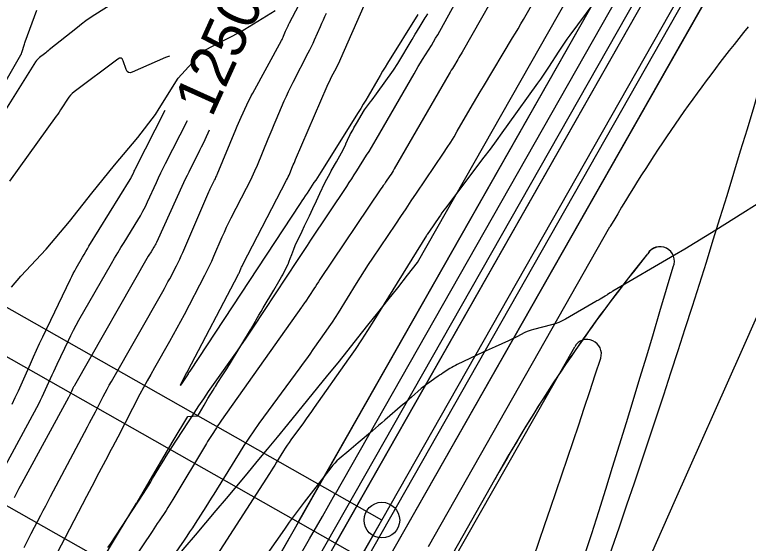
# Model space of a CAD drawing. Extents: x 658976 to 668721, y 639543 to 647196.
# Drawn here: x 662392.5 to 662495.3, y 643364 to 643438.1 of the extents above; entities that cross this region are included whole.
import ezdxf

# ---------------------------------------------------------------- set-up
doc = ezdxf.new("R2010")
doc.units = 0
for name, color, linetype in [('Ex_Contour Labels', 7, 'Continuous'), ('Ex_Major Contours', 7, 'Continuous'), ('Ex_Minor Contours', 7, 'Continuous'), ('R_Ramp 15 Degree_Min Ls', 7, 'Continuous'), ('R_Ramp 20 Degree Des Ls', 7, 'Continuous'), ('R_Ramp 20 Degree Des Ls Annot', 7, 'Continuous'), ('R_Ramp 20 Degree Existing Ramp', 7, 'Continuous'), ('R_Ramp 20 Degree_Min Ls', 7, 'Continuous')]:
    doc.layers.add(name, color=color, linetype=linetype)

msp = doc.modelspace()

# ---------------------------------------------------------------- linework, layer by layer
at = {"layer": 'Ex_Major Contours'}
for points in [[(662406.25, 643439.72), (662403.72, 643438.1), (662403.1, 643437.69), (662402.48, 643437.26), (662401.88, 643436.81), (662401.29, 643436.35), (662397.36, 643433.19), (662397.2, 643433.06), (662397.03, 643432.92), (662396.86, 643432.79), (662396.69, 643432.66), (662396, 643432.15), (662395.84, 643432.01), (662395.69, 643431.86), (662395.55, 643431.7), (662395.43, 643431.53), (662390.73, 643424.06)], [(662473.67, 643439.81), (662470.32, 643435.26), (662469.92, 643434.72), (662469.54, 643434.16), (662469.16, 643433.6), (662468.79, 643433.04), (662467.32, 643430.76), (662466.96, 643430.19), (662466.58, 643429.63), (662466.2, 643429.07), (662465.8, 643428.52), (662461.64, 643422.71), (662460.81, 643421.56), (662459.98, 643420.42), (662459.13, 643419.28), (662458.28, 643418.15), (662452.88, 643411.01), (662452.64, 643410.69), (662452.4, 643410.36), (662452.17, 643410.03), (662451.94, 643409.69), (662450.64, 643407.76), (662450.54, 643407.62), (662450.38, 643407.37), (662450.35, 643407.32), (662450.32, 643407.28), (662450.28, 643407.23), (662450.25, 643407.18), (662442.84, 643395.22), (662441.98, 643393.85), (662441.11, 643392.51), (662440.21, 643391.17), (662439.3, 643389.85), (662434.5, 643383.01), (662434.13, 643382.48), (662433.75, 643381.95), (662433.37, 643381.42), (662432.99, 643380.9), (662431.23, 643378.5), (662430.96, 643378.12), (662430.69, 643377.73), (662430.43, 643377.34), (662430.18, 643376.94), (662429.2, 643375.34), (662428.95, 643374.94), (662428.7, 643374.54), (662428.45, 643374.14), (662428.2, 643373.75), (662420.83, 643362.29)], [(662388.71, 643424.41), (662393.37, 643432.52), (662393.45, 643432.66), (662393.51, 643432.81), (662393.57, 643432.96), (662393.61, 643433.11), (662393.78, 643433.72), (662393.82, 643433.87), (662393.87, 643434.02), (662393.92, 643434.17), (662393.97, 643434.32), (662395.63, 643438.76)], [(662389.64, 643372.04), (662395.63, 643383.05), (662395.89, 643383.55), (662396.14, 643384.04), (662396.38, 643384.54), (662396.61, 643385.05), (662397.51, 643387.08), (662397.74, 643387.59), (662397.97, 643388.1), (662398.21, 643388.6), (662398.44, 643389.11), (662400.04, 643392.43), (662400.39, 643393.15), (662400.75, 643393.86), (662401.13, 643394.57), (662401.52, 643395.26), (662406.09, 643403.25), (662406.51, 643403.99), (662406.95, 643404.72), (662407.39, 643405.46), (662407.83, 643406.19), (662409.75, 643409.29), (662410.13, 643409.93), (662410.49, 643410.58), (662410.82, 643411.23), (662411.14, 643411.9), (662412.37, 643414.59), (662412.68, 643415.27), (662413, 643415.93), (662413.33, 643416.6), (662413.66, 643417.26), (662416.72, 643423.3)]]:
    msp.add_lwpolyline(points, dxfattribs=at)
at = {"layer": 'Ex_Minor Contours'}
for points in [[(662393.82, 643363.4), (662394.16, 643364.05), (662394.5, 643364.69), (662394.83, 643365.34), (662396.18, 643367.93), (662396.52, 643368.58), (662396.85, 643369.23), (662397.19, 643369.88), (662397.53, 643370.52), (662402.71, 643380.33), (662402.98, 643380.86), (662403.26, 643381.38), (662403.54, 643381.91), (662403.81, 643382.44), (662404.91, 643384.56), (662405.19, 643385.09), (662405.47, 643385.62), (662405.76, 643386.14), (662406.06, 643386.66), (662413.25, 643399.29), (662413.5, 643399.74), (662413.75, 643400.19), (662413.99, 643400.64), (662414.23, 643401.09), (662415.18, 643402.91), (662415.42, 643403.36), (662415.64, 643403.83), (662415.86, 643404.29), (662416.06, 643404.76), (662419.71, 643413.28), (662419.81, 643413.48), (662419.9, 643413.69), (662420, 643413.9), (662420.1, 643414.1), (662420.52, 643414.91), (662420.63, 643415.11), (662420.72, 643415.32), (662420.82, 643415.52), (662420.91, 643415.73), (662423.49, 643422.05), (662423.67, 643422.48), (662423.86, 643422.91), (662424.05, 643423.34), (662424.24, 643423.77), (662425.04, 643425.47), (662425.24, 643425.89), (662425.45, 643426.31), (662425.66, 643426.73), (662425.88, 643427.14), (662429.92, 643434.52), (662429.99, 643434.66), (662430.06, 643434.81), (662430.13, 643434.96), (662430.19, 643435.1), (662430.46, 643435.8), (662430.5, 643435.9), (662430.54, 643436), (662430.59, 643436.1), (662430.64, 643436.2), (662430.84, 643436.59), (662430.89, 643436.69), (662430.94, 643436.79), (662430.99, 643436.89), (662431.04, 643436.98), (662436.75, 643447.94)], [(662405.57, 643363.39), (662405.96, 643363.97), (662410.55, 643370.98), (662410.88, 643371.49), (662411.2, 643372.01), (662411.52, 643372.52), (662411.84, 643373.05), (662413.09, 643375.14), (662413.41, 643375.66), (662413.73, 643376.18), (662414.06, 643376.7), (662414.39, 643377.21), (662417.67, 643382.25), (662418.34, 643383.26), (662419.01, 643384.26), (662419.69, 643385.25), (662420.38, 643386.24), (662423.73, 643390.97), (662424.31, 643391.8), (662424.88, 643392.63), (662425.44, 643393.46), (662426, 643394.3), (662432.14, 643403.64), (662432.6, 643404.35), (662433.07, 643405.06), (662433.54, 643405.77), (662434.02, 643406.48), (662439.04, 643414.02), (662439.39, 643414.57), (662439.75, 643415.11), (662440.1, 643415.66), (662440.45, 643416.21), (662441.83, 643418.41), (662442.17, 643418.96), (662442.51, 643419.51), (662442.84, 643420.07), (662443.17, 643420.63), (662448.5, 643429.86), (662448.79, 643430.37), (662449.08, 643430.86), (662449.38, 643431.36), (662449.69, 643431.85), (662450.91, 643433.82), (662451.21, 643434.32), (662451.51, 643434.82), (662451.8, 643435.32), (662452.08, 643435.82), (662457.44, 643445.55)], [(662461.82, 643444.54), (662455.22, 643432.89), (662455.07, 643432.63), (662454.92, 643432.37), (662454.77, 643432.12), (662454.62, 643431.86), (662454.01, 643430.84), (662453.85, 643430.58), (662453.7, 643430.33), (662453.55, 643430.07), (662453.4, 643429.82), (662445.7, 643416.49), (662445.56, 643416.25), (662445.41, 643416.01), (662445.26, 643415.78), (662445.1, 643415.55), (662444.48, 643414.62), (662444.32, 643414.38), (662444.17, 643414.15), (662444.01, 643413.92), (662443.85, 643413.69), (662435.3, 643400.97), (662435.08, 643400.65), (662434.87, 643400.33), (662434.65, 643400.01), (662434.44, 643399.69), (662433.2, 643397.82), (662433.18, 643397.79), (662433.16, 643397.76), (662433.13, 643397.72), (662433.11, 643397.69), (662432.82, 643397.24), (662432.79, 643397.2), (662432.77, 643397.17), (662432.74, 643397.13), (662432.71, 643397.09), (662421.5, 643381.24), (662421.32, 643380.98), (662421.13, 643380.71), (662420.95, 643380.44), (662420.77, 643380.17), (662420.07, 643379.08), (662419.89, 643378.81), (662419.72, 643378.54), (662419.55, 643378.26), (662419.38, 643377.99), (662414.67, 643370.12), (662414.44, 643369.73), (662414.2, 643369.36), (662413.96, 643368.98), (662413.72, 643368.6), (662412.74, 643367.11), (662412.5, 643366.74), (662412.25, 643366.37), (662412.01, 643366), (662411.76, 643365.63), (662404.92, 643355.46)], [(662408.3, 643352.91), (662416.29, 643364.43), (662416.68, 643365), (662417.07, 643365.58), (662417.46, 643366.17), (662417.84, 643366.76), (662419.36, 643369.11), (662419.74, 643369.7), (662420.11, 643370.29), (662420.48, 643370.89), (662420.85, 643371.48), (662424.01, 643376.64), (662424.67, 643377.69), (662425.35, 643378.73), (662426.05, 643379.76), (662426.78, 643380.76), (662432.52, 643388.6), (662432.99, 643389.24), (662433.44, 643389.87), (662433.9, 643390.51), (662434.35, 643391.15), (662436.15, 643393.72), (662436.6, 643394.36), (662437.03, 643395.01), (662437.46, 643395.67), (662437.88, 643396.33), (662440.4, 643400.41), (662440.96, 643401.3), (662441.53, 643402.2), (662442.11, 643403.08), (662442.7, 643403.97), (662445.91, 643408.73), (662446.64, 643409.82), (662447.37, 643410.91), (662448.1, 643412), (662448.84, 643413.08), (662452.63, 643418.72), (662453.13, 643419.48), (662453.62, 643420.24), (662454.09, 643421.01), (662454.55, 643421.8), (662456.37, 643424.94), (662456.83, 643425.73), (662457.29, 643426.51), (662457.75, 643427.29), (662458.22, 643428.07), (662462.3, 643434.88), (662462.68, 643435.52), (662463.06, 643436.17), (662463.44, 643436.83), (662463.81, 643437.48), (662465.3, 643440.1)], [(662449, 643438.15), (662444.77, 643431.35), (662444.42, 643430.78), (662444.08, 643430.2), (662443.73, 643429.62), (662443.39, 643429.04), (662442.05, 643426.72), (662441.72, 643426.14), (662441.37, 643425.56), (662441.02, 643424.99), (662440.67, 643424.42), (662435.41, 643416.05), (662435.17, 643415.67), (662434.94, 643415.3), (662434.7, 643414.93), (662434.45, 643414.57), (662433.48, 643413.1), (662433.23, 643412.73), (662432.99, 643412.36), (662432.75, 643412), (662432.5, 643411.63), (662417.06, 643388.13), (662417.04, 643388.1), (662417.02, 643388.07), (662417, 643388.04), (662416.98, 643388.01), (662416.89, 643387.89), (662416.87, 643387.86), (662416.85, 643387.83), (662416.83, 643387.8), (662416.81, 643387.77), (662415.88, 643386.35), (662415.76, 643386.17), (662415.71, 643386.11), (662415.74, 643386.18), (662415.83, 643386.38), (662416.6, 643387.85), (662416.61, 643387.88), (662416.63, 643387.9), (662416.64, 643387.93), (662416.66, 643387.96), (662416.72, 643388.06), (662416.73, 643388.09), (662416.74, 643388.11), (662416.76, 643388.14), (662416.77, 643388.17), (662423.83, 643401.64), (662423.89, 643401.76), (662423.95, 643401.88), (662424.01, 643402), (662424.06, 643402.12), (662424.27, 643402.61), (662424.32, 643402.73), (662424.38, 643402.85), (662424.44, 643402.97), (662424.5, 643403.09), (662430.62, 643414.9), (662430.74, 643415.14), (662430.85, 643415.37), (662430.96, 643415.61), (662431.06, 643415.85), (662431.46, 643416.83), (662431.56, 643417.07), (662431.66, 643417.31), (662431.76, 643417.55), (662431.87, 643417.8), (662436.31, 643428.1), (662436.46, 643428.43), (662436.61, 643428.76), (662436.77, 643429.08), (662436.93, 643429.41), (662437.6, 643430.69), (662437.76, 643431.02), (662437.92, 643431.34), (662438.07, 643431.67), (662438.22, 643432), (662441.47, 643439.43)], [(662436.18, 643438.29), (662435.95, 643437.84), (662435.73, 643437.38), (662435.52, 643436.91), (662435.31, 643436.44), (662434.49, 643434.57), (662434.28, 643434.1), (662434.06, 643433.64), (662433.84, 643433.18), (662433.61, 643432.72), (662431.5, 643428.63), (662431.17, 643427.98), (662430.85, 643427.33), (662430.55, 643426.67), (662430.25, 643426), (662429.1, 643423.33), (662428.81, 643422.66), (662428.53, 643421.99), (662428.25, 643421.32), (662427.97, 643420.65), (662426.48, 643417), (662426.13, 643416.18), (662425.76, 643415.36), (662425.37, 643414.55), (662424.97, 643413.74), (662422.81, 643409.59), (662422.48, 643408.93), (662422.16, 643408.26), (662421.85, 643407.59), (662421.55, 643406.92), (662420.39, 643404.2), (662420.09, 643403.53), (662419.78, 643402.86), (662419.46, 643402.19), (662419.12, 643401.54), (662416.24, 643396.03), (662415.74, 643395.09), (662415.23, 643394.16), (662414.72, 643393.23), (662414.2, 643392.3), (662412.1, 643388.61), (662411.58, 643387.68), (662411.06, 643386.75), (662410.56, 643385.82), (662410.07, 643384.88), (662406.95, 643378.87), (662406.59, 643378.18), (662406.22, 643377.48), (662405.86, 643376.79), (662405.5, 643376.1), (662404.03, 643373.33), (662403.67, 643372.64), (662403.31, 643371.94), (662402.95, 643371.25), (662402.58, 643370.56), (662398.43, 643362.54)], [(662414.2, 643432.31), (662413.94, 643432.24), (662413.63, 643432.12), (662408.97, 643430.08), (662408.69, 643430), (662408.46, 643430.03), (662408.28, 643430.18), (662408.14, 643430.43), (662407.7, 643431.68), (662407.57, 643431.93), (662407.41, 643432.05), (662407.2, 643432.04), (662406.95, 643431.91), (662400.83, 643427.3), (662400.56, 643427.07), (662400.31, 643426.83), (662400.09, 643426.56), (662399.89, 643426.27), (662399.13, 643425.08), (662398.94, 643424.78), (662398.75, 643424.48), (662398.55, 643424.19), (662398.34, 643423.9), (662391.79, 643414.78)], [(662392.14, 643383.51), (662392.59, 643384.44), (662393.02, 643385.38), (662394.7, 643389.17), (662395.12, 643390.12), (662395.55, 643391.06), (662395.99, 643392), (662396.44, 643392.94), (662400.31, 643401.02), (662400.5, 643401.42), (662400.71, 643401.81), (662400.92, 643402.2), (662401.13, 643402.59), (662402.01, 643404.13), (662402.23, 643404.51), (662402.46, 643404.9), (662402.69, 643405.28), (662402.92, 643405.65), (662408.69, 643415.02), (662408.77, 643415.14), (662408.84, 643415.27), (662408.9, 643415.4), (662408.96, 643415.53), (662409.2, 643416.05), (662409.26, 643416.18), (662409.33, 643416.31), (662409.39, 643416.44), (662409.45, 643416.57), (662413.58, 643424.72)], [(662419.77, 643421.92), (662419.14, 643420.57), (662418.91, 643420.06), (662418.66, 643419.56), (662418.42, 643419.06), (662418.17, 643418.56), (662417.16, 643416.56), (662416.91, 643416.06), (662416.66, 643415.56), (662416.42, 643415.06), (662416.19, 643414.55), (662412.36, 643406.18), (662412.28, 643406.01), (662412.2, 643405.85), (662412.11, 643405.68), (662412.01, 643405.52), (662411.62, 643404.88), (662411.52, 643404.72), (662411.42, 643404.56), (662411.33, 643404.4), (662411.23, 643404.24), (662400.87, 643386.12), (662400.82, 643386.02), (662400.77, 643385.93), (662400.72, 643385.83), (662400.67, 643385.73), (662400.45, 643385.27), (662400.42, 643385.2), (662400.39, 643385.14), (662400.36, 643385.07), (662400.32, 643385), (662400.2, 643384.72), (662400.17, 643384.65), (662400.14, 643384.58), (662400.1, 643384.51), (662400.07, 643384.44), (662393.8, 643372.93), (662393.46, 643372.3), (662393.11, 643371.66), (662392.77, 643371.01), (662392.43, 643370.37)], [(662499.97, 643413.7), (662490.79, 643407.91), (662489.35, 643407.01), (662487.9, 643406.12), (662486.44, 643405.24), (662484.97, 643404.38), (662476.34, 643399.34), (662476.24, 643399.28), (662476.15, 643399.22), (662476.06, 643399.17), (662475.97, 643399.11), (662475.61, 643398.86), (662475.52, 643398.8), (662475.43, 643398.74), (662475.34, 643398.69), (662475.25, 643398.63), (662474.56, 643398.23), (662474.41, 643398.14), (662474.26, 643398.06), (662474.12, 643397.97), (662473.97, 643397.89), (662469.72, 643395.44), (662469.25, 643395.18), (662468.76, 643394.96), (662468.26, 643394.78), (662467.74, 643394.63), (662465.23, 643393.98), (662464.92, 643393.89), (662464.62, 643393.79), (662464.32, 643393.67), (662464.03, 643393.53), (662462.88, 643392.95), (662462.59, 643392.81), (662462.3, 643392.67), (662462.01, 643392.53), (662461.72, 643392.4), (662459.83, 643391.53), (662459.42, 643391.34), (662459.01, 643391.15), (662458.6, 643390.96), (662458.19, 643390.77), (662454.52, 643389.06), (662454.27, 643388.93), (662454.01, 643388.8), (662453.76, 643388.65), (662453.52, 643388.5), (662452.55, 643387.88), (662452.31, 643387.72), (662452.07, 643387.56), (662451.83, 643387.4), (662451.59, 643387.23), (662450.49, 643386.46), (662450.24, 643386.27), (662449.98, 643386.08), (662449.73, 643385.88), (662449.49, 643385.67), (662448.12, 643384.46), (662447.81, 643384.19), (662447.5, 643383.92), (662447.18, 643383.65), (662446.87, 643383.38), (662444.4, 643381.26), (662443.96, 643380.89), (662443.52, 643380.51), (662443.08, 643380.13), (662442.64, 643379.76), (662440.66, 643378.06), (662440.33, 643377.77), (662440, 643377.49), (662439.67, 643377.21), (662439.33, 643376.93), (662438, 643375.82), (662437.67, 643375.54), (662437.37, 643375.24), (662437.08, 643374.92), (662436.8, 643374.58), (662433.08, 643369.74), (662432.38, 643368.81), (662431.68, 643367.88), (662431, 643366.93), (662430.33, 643365.98), (662426.7, 643360.76)]]:
    msp.add_lwpolyline(points, dxfattribs=at)
at = {"layer": 'R_Ramp 15 Degree_Min Ls'}
for p, q in [((662432.26, 643366.93), (662529.69, 643538.54)), ((662437.48, 643363.97), (662534.91, 643535.58)), ((662444, 643360.27), (662541.43, 643531.87)), ((662450.53, 643356.57), (662459.8, 643372.91))]:
    msp.add_line(p, q, dxfattribs=at)
msp.add_lwpolyline([(662444, 643360.27), (662357.04, 643409.64), (662270.08, 643459.01)], dxfattribs=at)
for centre, radius, start, end in [((662482.97, 643403.59), 2, 336.1234, 150.4151), ((662649.95, 643267.32), 217.5, 140.8724, 150.9565), ((660965.98, 643845.41), 1582, 336.19579, 343.75192), ((661447.49, 643926.02), 1132.42, 314.88005, 330.41509)]:
    msp.add_arc(centre, radius, start, end, dxfattribs=at)
at = {"layer": 'R_Ramp 20 Degree Des Ls'}
for p, q in [((662448.95, 643403.35), (662551.24, 643583.52)), ((662437.45, 643370.93), (662556.46, 643580.56)), ((662450.49, 643363.53), (662475.94, 643408.36)), ((662453.97, 643361.55), (662471, 643391.56))]:
    msp.add_line(p, q, dxfattribs=at)
for points in [[(662427.51, 643238.77), (662430.75, 643246), (662435.83, 643257.73), (662440.92, 643269.46), (662446, 643281.2), (662451.09, 643292.93), (662458.73, 643310.27), (662466.37, 643327.6), (662475.76, 643348.86), (662485.15, 643370.11), (662494.32, 643390.79), (662503.49, 643411.46), (662511.68, 643430.12), (662519.87, 643448.78), (662526.5, 643463.23), (662533.13, 643477.7), (662541, 643496.65), (662548.93, 643514.35), (662556.85, 643532.04)], [(662392.06, 643399.93), (662393.38, 643401.47), (662396.91, 643405.22), (662400.17, 643409.12), (662403.33, 643413.08), (662406.49, 643417.03), (662409.78, 643420.91), (662412.26, 643424.11), (662412.78, 643424.96), (662415.4, 643429.22), (662418.87, 643433), (662424.16, 643435.75), (662429.02, 643438.74)]]:
    msp.add_lwpolyline(points, dxfattribs=at)
for centre, radius, start, end in [((662664.06, 643299.19), 217.5, 140.8723, 149.8718), ((660980.08, 643877.26), 1582, 336.19664, 343.75289), ((661483.32, 644156.78), 1224.78, 315.33337, 322.03723), ((662472.74, 643390.57), 2, 341.9402, 150.4151), ((660980.09, 643877.29), 1572, 336.19566, 341.94017), ((661447.45, 643932.98), 1138.42, 318.65889, 330.41509)]:
    msp.add_arc(centre, radius, start, end, dxfattribs=at)
at = {"layer": 'R_Ramp 20 Degree Des Ls Annot'}
for p, q in [((662443.97, 643367.23), (662562.98, 643576.86)), ((662385.7, 643264.6), (662443.97, 643367.23))]:
    msp.add_line(p, q, dxfattribs=at)
msp.add_lwpolyline([(662443.97, 643367.23), (662270.04, 643465.97)], dxfattribs=at)
msp.add_circle((662443.97, 643367.23), 2.5, dxfattribs=at)
msp.add_arc((661447.45, 643932.98), 1145.92, 318.65536, 330.41509, dxfattribs=at)
at = {"layer": 'R_Ramp 20 Degree Existing Ramp'}
for p, q in [((662423.29, 643351.12), (662529.68, 643538.53)), ((662428.5, 643348.16), (662534.9, 643535.57)), ((662435.03, 643344.45), (662541.42, 643531.86)), ((662441.55, 643340.75), (662461.83, 643376.48))]:
    msp.add_line(p, q, dxfattribs=at)
msp.add_lwpolyline([(662435.03, 643344.45), (662348.06, 643393.82), (662261.1, 643443.2)], dxfattribs=at)
for centre, radius, start, end in [((662482.97, 643403.58), 2, 336.1234, 150.4151), ((662649.95, 643267.31), 217.5, 140.8722, 149.8716), ((660965.98, 643845.41), 1582, 336.19578, 343.75192)]:
    msp.add_arc(centre, radius, start, end, dxfattribs=at)
at = {"layer": 'R_Ramp 20 Degree_Min Ls'}
for p, q in [((662418.3, 643332.43), (662517.2, 643506.62)), ((662423.52, 643329.46), (662522.42, 643503.66))]:
    msp.add_line(p, q, dxfattribs=at)
for points in [[(662393.58, 643161.83), (662398.01, 643171.97), (662404.16, 643186.06), (662410.43, 643200.32), (662416.7, 643214.59), (662423.72, 643230.3), (662430.75, 643246), (662435.83, 643257.73), (662440.92, 643269.46), (662446, 643281.2), (662451.09, 643292.93), (662458.73, 643310.27), (662466.37, 643327.6), (662475.76, 643348.86), (662485.15, 643370.11), (662494.32, 643390.79), (662503.49, 643411.46), (662511.68, 643430.12), (662519.87, 643448.78), (662526.5, 643463.23), (662533.13, 643477.7), (662541, 643496.65), (662548.93, 643514.35), (662556.85, 643532.04)], [(662430.08, 643401.64), (662430.85, 643403.2), (662430.88, 643403.24), (662430.9, 643403.29), (662431, 643403.56), (662431.14, 643403.93), (662431.35, 643404.51), (662431.62, 643405.23), (662431.82, 643405.77), (662432.78, 643407.75), (662433.15, 643408.51), (662433.81, 643409.91), (662434.3, 643410.96), (662434.79, 643412), (662435.28, 643413.03), (662435.28, 643413.03), (662435.99, 643414.53), (662436.76, 643416.01), (662436.82, 643416.11), (662436.88, 643416.21), (662436.88, 643416.21), (662436.88, 643416.21), (662437.59, 643417.48), (662438.54, 643419.17), (662438.9, 643419.95), (662438.91, 643420.01), (662439.15, 643420.52), (662439.51, 643421.31), (662439.52, 643421.33), (662439.52, 643421.33), (662439.55, 643421.38), (662439.56, 643421.4), (662439.88, 643421.94), (662440.06, 643422.24), (662440.42, 643422.85), (662441.54, 643424.78), (662442.38, 643425.91), (662442.59, 643426.2), (662443.21, 643427.05), (662445.61, 643430.33), (662446.19, 643431.28), (662448.2, 643434.66), (662448.66, 643435.41), (662448.81, 643435.67), (662448.81, 643435.67), (662448.82, 643435.67), (662449.49, 643436.77), (662450.05, 643437.68), (662450.17, 643437.86), (662450.43, 643438.24)], [(662416.79, 643381.76), (662418.18, 643381.88), (662418.39, 643382.24), (662419.05, 643383.36), (662419.55, 643384.2), (662419.6, 643384.3), (662420.33, 643385.48), (662420.57, 643385.88), (662420.58, 643385.9), (662420.59, 643385.92), (662420.62, 643385.95), (662420.63, 643385.97), (662421, 643386.55), (662421.58, 643387.45), (662421.97, 643388.05), (662422.26, 643388.47), (662423.69, 643390.83), (662424.35, 643391.91), (662425.55, 643393.94), (662426.27, 643395.15), (662426.35, 643395.31), (662426.74, 643395.96), (662426.74, 643395.96), (662426.74, 643395.96), (662426.74, 643395.96), (662427.05, 643396.49), (662427.35, 643397.01), (662428.81, 643399.49), (662429.51, 643400.69), (662429.92, 643401.38), (662430.08, 643401.64)], [(662392.27, 643341.4), (662394.01, 643344.19), (662394.92, 643345.71), (662396.54, 643348.42), (662399.19, 643352.67), (662400.87, 643355.31), (662401.02, 643355.54), (662401.03, 643355.57), (662401.87, 643356.89), (662401.89, 643356.93), (662403.9, 643360.19), (662404.49, 643361.16), (662407.08, 643365.44), (662409.58, 643369.59), (662409.59, 643369.62), (662409.66, 643369.72), (662412.2, 643374.03), (662414.74, 643378.34), (662416.79, 643381.76)]]:
    msp.add_lwpolyline(points, dxfattribs=at)

# ---------------------------------------------------------------- texts
at = {"layer": 'Ex_Contour Labels'}
msp.add_text('1250', height=6, rotation=65.7, dxfattribs=at).set_placement((662420.14, 643423.59))

doc.saveas('drawing.dxf')
